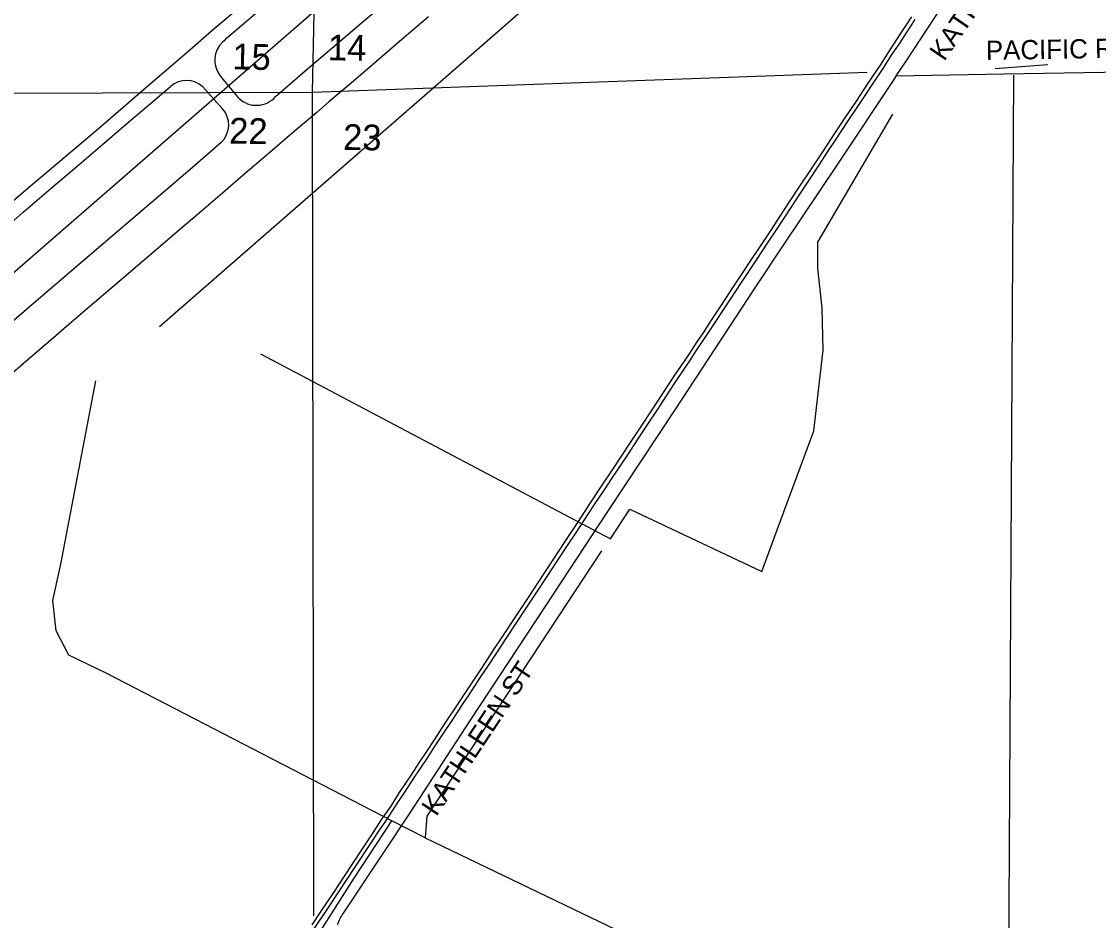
# Model space of a CAD drawing. Extents: x 1670563 to 1761545, y 515755 to 578944.
# Drawn here: x 1713800 to 1717981, y 546232 to 549724 of the extents above; entities that cross this region are included whole.
import ezdxf

# ---------------------------------------------------------------- set-up
doc = ezdxf.new("R2010")
doc.units = 0
for name, color, linetype in [('5_sectionlines', 7, 'Continuous'), ('62_text', 7, 'Continuous'), ('AIRPORT', 7, 'Continuous'), ('RR Tracks', 7, 'Continuous'), ('SHP_LINE', 7, 'Continuous'), ('STREETCL', 7, 'Continuous'), ('STRNAMES', 7, 'Continuous')]:
    doc.layers.add(name, color=color, linetype=linetype)

# ---------------------------------------------------------------- blocks, each defined once
blk = doc.blocks.new('RR TRACKS02')
at = {"layer": 'RR Tracks'}
for p, q in [((1717220.2, 549688), (1717256, 549743.1)), ((1717268.1, 549732.4), (1717233.9, 549681.1)), ((1717166.7, 549606.1), (1717220.2, 549688)), ((1717233.9, 549681.1), (1717209.7, 549641.8)), ((1717209.7, 549641.8), (1717179.3, 549597.2)), ((1717137, 549559.2), (1717166.7, 549606.1)), ((1717179.3, 549597.2), (1717140.8, 549537.5)), ((1717087.2, 549484.9), (1717137, 549559.2)), ((1717140.8, 549537.5), (1717106.8, 549486.2)), ((1717041.4, 549415.7), (1717087.2, 549484.9)), ((1717106.8, 549486.2), (1717074.3, 549437)), ((1716997.6, 549350.1), (1717041.4, 549415.7)), ((1717074.3, 549437), (1717043.4, 549390.3)), ((1717043.4, 549390.3), (1717008.3, 549338.5)), ((1716958.7, 549291.7), (1716997.6, 549350.1)), ((1717008.3, 549338.5), (1716959.1, 549264.2)), ((1716913, 549222.1), (1716958.7, 549291.7)), ((1716959.1, 549264.2), (1716931.9, 549223.6)), ((1716866.5, 549152.2), (1716913, 549222.1)), ((1716931.9, 549223.6), (1716893.8, 549164.7)), ((1716822.1, 549084.4), (1716866.5, 549152.2)), ((1716893.8, 549164.7), (1716853.4, 549103.7)), ((1716779.1, 549020.3), (1716822.1, 549084.4)), ((1716853.4, 549103.7), (1716817.8, 549049.5)), ((1716817.8, 549049.5), (1716788.7, 549005.9)), ((1716788.7, 549005.9), (1716726.6, 548912)), ((1716748.3, 548972.4), (1716779.1, 549020.3)), ((1716709.7, 548914.5), (1716748.3, 548972.4)), ((1716669, 548852.2), (1716709.7, 548914.5)), ((1716726.6, 548912), (1716697.5, 548868)), ((1716697.5, 548868), (1716650.4, 548796)), ((1716634, 548799.7), (1716669, 548852.2)), ((1716597, 548743.2), (1716634, 548799.7)), ((1716650.4, 548796), (1716610, 548734.4)), ((1716610, 548734.4), (1716555.9, 548653.2)), ((1716559.9, 548688.1), (1716597, 548743.2)), ((1716534.5, 548648.2), (1716559.9, 548688.1)), ((1716514.7, 548618.9), (1716534.5, 548648.2)), ((1716555.9, 548653.2), (1716523.9, 548605.1)), ((1716476.6, 548561), (1716514.7, 548618.9)), ((1716523.9, 548605.1), (1716494.3, 548559.5)), ((1716447.1, 548515.4), (1716476.6, 548561)), ((1716494.3, 548559.5), (1716458, 548505.1)), ((1716387.6, 548426.2), (1716425.7, 548484.2)), ((1716458, 548505.1), (1716418.3, 548445.2)), ((1716425.7, 548484.2), (1716447.1, 548515.4)), ((1716418.3, 548445.2), (1716392.9, 548407)), ((1716333.9, 548346.2), (1716387.6, 548426.2)), ((1716392.9, 548407), (1716341.8, 548330)), ((1716287.5, 548275.3), (1716333.9, 548346.2)), ((1716341.8, 548330), (1716314.7, 548288.4)), ((1716251.5, 548220), (1716287.5, 548275.3)), ((1716314.7, 548288.4), (1716267.3, 548216)), ((1716203.3, 548147.2), (1716251.5, 548220)), ((1716267.3, 548216), (1716228, 548156.8)), ((1716162.2, 548085.6), (1716203.3, 548147.2)), ((1716228, 548156.8), (1716192.6, 548103.3)), ((1716192.6, 548103.3), (1716152.5, 548041.6)), ((1716132.3, 548039.6), (1716162.2, 548085.6)), ((1716099, 547990.3), (1716132.3, 548039.6)), ((1716152.5, 548041.6), (1716112.7, 547981.2)), ((1716049.6, 547915.6), (1716099, 547990.3)), ((1716112.7, 547981.2), (1716091, 547948.8)), ((1716091, 547948.8), (1716064.1, 547909)), ((1716006.3, 547850.5), (1716049.6, 547915.6)), ((1716064.1, 547909), (1716023.4, 547847.7)), ((1716001.4, 547814.6), (1715950.6, 547737.5)), ((1715961.9, 547782.1), (1716006.3, 547850.5)), ((1716023.4, 547847.7), (1716001.4, 547814.6)), ((1715911, 547704.4), (1715961.9, 547782.1)), ((1715950.6, 547737.5), (1715921.5, 547693.1)), ((1715863.7, 547632.9), (1715911, 547704.4)), ((1715921.5, 547693.1), (1715876.2, 547624.4)), ((1715804.7, 547542.8), (1715863.7, 547632.9)), ((1715876.2, 547624.4), (1715844.5, 547576.3)), ((1715844.5, 547576.3), (1715794.4, 547500.1)), ((1715762.4, 547478.9), (1715804.7, 547542.8)), ((1715718.5, 547412.8), (1715762.4, 547478.9)), ((1715794.4, 547500.1), (1715758.3, 547445.4)), ((1715758.3, 547445.4), (1715720.8, 547388.4)), ((1715666.2, 547333.2), (1715718.5, 547412.8)), ((1715720.8, 547388.4), (1715680.4, 547328)), ((1715636.2, 547288.8), (1715666.2, 547333.2)), ((1715680.4, 547328), (1715643.6, 547272.6)), ((1715608.4, 547245.9), (1715636.2, 547288.8)), ((1715643.6, 547272.6), (1715611.3, 547222.9)), ((1715576.5, 547197.2), (1715608.4, 547245.9)), ((1715528, 547123.2), (1715576.5, 547197.2)), ((1715611.3, 547222.9), (1715580.4, 547177.5)), ((1715580.4, 547177.5), (1715536.5, 547109.4)), ((1715495.7, 547074.2), (1715528, 547123.2)), ((1715536.5, 547109.4), (1715513.5, 547075.7)), ((1715450.1, 547006.2), (1715495.7, 547074.2)), ((1715513.5, 547075.7), (1715494.5, 547046.9)), ((1715494.5, 547046.9), (1715465.2, 547001.9)), ((1715426.7, 546970.1), (1715450.1, 547006.2)), ((1715465.2, 547001.9), (1715438.4, 546961.3)), ((1715400.4, 546930.6), (1715426.7, 546970.1)), ((1715438.4, 546961.3), (1715402.1, 546907.2)), ((1715373, 546889), (1715400.4, 546930.6)), ((1715402.1, 546907.2), (1715375.9, 546866.1)), ((1715344.3, 546844.9), (1715373, 546889)), ((1715375.9, 546866.1), (1715346, 546821.1)), ((1715316.5, 546802.2), (1715344.3, 546844.9)), ((1715346, 546821.1), (1715321.9, 546784.9)), ((1715267.6, 546730), (1715316.5, 546802.2)), ((1715321.9, 546784.9), (1715288.9, 546734.5)), ((1715234.5, 546676.9), (1715267.6, 546730)), ((1715288.9, 546734.5), (1715259.4, 546690.3)), ((1715259.4, 546690.3), (1715212.5, 546618.5)), ((1715199.2, 546625.6), (1715234.5, 546676.9)), ((1715160.3, 546565.2), (1715199.2, 546625.6)), ((1715212.5, 546618.5), (1715186.2, 546579.5)), ((1715118.7, 546502.8), (1715160.3, 546565.2)), ((1715186.2, 546579.5), (1715154, 546530.6)), ((1715154, 546530.6), (1715095.4, 546442.1)), ((1715056.2, 546408.5), (1715118.7, 546502.8)), ((1715095.4, 546442.1), (1714993.5, 546287.2)), ((1715010.1, 546337.7), (1715056.2, 546408.5)), ((1714965.9, 546272.1), (1715010.1, 546337.7)), ((1714928, 546214.9), (1714965.9, 546272.1)), ((1714993.5, 546287.2), (1714934.4, 546199.3))]:
    blk.add_line(p, q, dxfattribs=at)

msp = doc.modelspace()

# ---------------------------------------------------------------- linework, layer by layer
at = {"layer": '5_sectionlines'}
for p, q in [((1714928.9, 549450.5), (1717083.4, 549527.2)), ((1717580.3, 549542), (1717783.9, 549557.5)), ((1711218.5, 549438.3), (1714928.9, 549450.5))]:
    msp.add_line(p, q, dxfattribs=at)
msp.add_lwpolyline([(1715069.2, 557329.6), (1715039, 554724.2), (1714928.9, 549450.5), (1714933.4, 546249.8)], dxfattribs=at)
at = {"layer": 'AIRPORT'}
for points in [[(1716463.6, 551256.3), (1716392.4, 551195.7), (1716328.6, 551141.3), (1716261.3, 551084), (1716173.1, 551009.1), (1716070.5, 550920.8), (1716003.3, 550864.4), (1715896, 550770.6), (1715798, 550688.2), (1715703.5, 550605.2), (1715596.4, 550515), (1715544.2, 550471.7), (1715464.7, 550401.9), (1715333.1, 550290.2), (1715216.7, 550189.3), (1715061.8, 550056.2), (1714958, 549967.7), (1714864, 549888), (1714790.7, 549824.7), (1714709.4, 549755.5), (1714638.3, 549695), (1714604.5, 549666.1)], [(1713518.6, 548814), (1713588.3, 548874.7), (1713678.7, 548952.4), (1713817, 549070.1), (1713965, 549196), (1714098.4, 549308.4), (1714214.1, 549408.5), (1714289.7, 549474.3), (1714442.7, 549605.3), (1714538.1, 549688), (1714676.6, 549805.6), (1714813.3, 549922.6), (1714999.3, 550082), (1715171.6, 550229.9), (1715311.3, 550349.1), (1715419.2, 550442.5), (1715536.6, 550543), (1715643.7, 550634.5), (1715877.5, 550835.4), (1715970.6, 550913.6), (1716027.7, 550962.1), (1716141.7, 551060.4), (1716262, 551162.7)], [(1714785.9, 549432.8), (1714852, 549489.9), (1714901.6, 549532.8), (1715004.7, 549621), (1715119, 549717.8), (1715231.8, 549815), (1715318.7, 549889.7), (1715390.8, 549951.8), (1715457.5, 550009.1), (1715549.6, 550086.8), (1715701.2, 550217), (1715856.6, 550349), (1716007.1, 550478.2), (1716162.8, 550612.4), (1716230.3, 550669.5), (1716318.6, 550745.1), (1716484.5, 550887.8), (1716674, 551050.8)], [(1715379.7, 549742.6), (1715276.1, 549654.1), (1715180.7, 549572.3), (1715079.1, 549485.6), (1714992.5, 549412.2), (1714945.8, 549371.5), (1714858.7, 549296.9), (1714764, 549215.3), (1714651.7, 549119.5), (1714580.5, 549058.3), (1714498.4, 548988.4), (1714403.7, 548907.2), (1714321, 548836.5), (1714242.8, 548769.1), (1714177.9, 548713.7), (1714074.7, 548624.8), (1713983.7, 548547.3), (1713915.4, 548488.6), (1713825.5, 548411.7), (1713705, 548308.4), (1713617.6, 548234), (1713552.5, 548179.1), (1713479.7, 548116.1)], [(1714570, 549515.2), (1714586.8, 549493.7), (1714638.5, 549431.9)], [(1713467.3, 548693), (1713524.6, 548743.2), (1713605.2, 548811.4), (1713711.3, 548901.3), (1713806.2, 548983.5), (1713915, 549076.9), (1714014, 549161.9), (1714113.8, 549247.2), (1714197.9, 549318.9), (1714378.3, 549472.6)], [(1714504.3, 549471), (1714580.3, 549385.9)], [(1714638.5, 549431.9), (1714643.4, 549426.7)], [(1714575.4, 549255.1), (1714472.4, 549165.4), (1714364.8, 549072.9), (1713974.3, 548739.8), (1713680.9, 548487.7), (1713615.2, 548433.4)]]:
    msp.add_lwpolyline(points, dxfattribs=at)
for centre, radius, start, end in [((1714988.6, 549216.1), 591.7, 130.4819, 133.6245), ((1714645.7, 549574.1), 95.9, 132.8792, 217.9024), ((1714440.5, 549399.6), 95.8, 48.187, 130.4243), ((1714711.8, 549497), 98.1, 225.7795, 319.0995), ((1714509.7, 549323), 94.5, 314.0094, 41.7223)]:
    msp.add_arc(centre, radius, start, end, dxfattribs=at)
at = {"layer": 'SHP_LINE'}
for points in [[(1717757, 552089), (1717657, 552110), (1717588, 552063), (1717456, 551957), (1713505, 548519)], [(1714335, 548540), (1716678, 550585), (1717161, 550995), (1717357, 551133), (1717505, 551011), (1717642, 550916), (1717843, 550853), (1718013, 550850)], [(1717630, 545590), (1717652, 549516)], [(1716086, 547715), (1716161, 547830), (1716674, 547588), (1716733, 547750), (1716876, 548135), (1716912, 548448), (1716908, 548611), (1716892, 548766), (1716892, 548868), (1717183, 549365)], [(1714728, 548433), (1716086, 547715)], [(1715238, 546620), (1714128, 547193), (1713983, 547263), (1713934, 547357), (1713922, 547475), (1713952, 547617), (1714089, 548329)], [(1716051, 547668), (1715373, 546638), (1715367, 546553)], [(1715105, 544311), (1715032, 544459), (1714922, 544680), (1714812, 544871), (1714666, 545072), (1714533, 545228), (1714455, 545323), (1714446, 545351), (1714468, 545384), (1714797, 545935), (1715092, 546397), (1715238, 546620)], [(1715367, 546553), (1715238, 546620)], [(1715367, 546553), (1717359, 545595), (1717419, 545585), (1717630, 545590)]]:
    msp.add_lwpolyline(points, dxfattribs=at)
at = {"layer": 'STREETCL'}
for points in [[(1717196, 549514.1), (1717232.1, 549567.2), (1717380.9, 549793)], [(1717196, 549514.1), (1717614.9, 549521.7), (1718079.6, 549529.3), (1719214.7, 549544), (1720269.4, 549554.8)], [(1717196, 549514.1), (1717186.2, 549499.8), (1716970.7, 549174.5), (1716754.3, 548852.2), (1716647, 548690.3), (1716336.1, 548216.1), (1716075.5, 547821.1), (1715834.3, 547455.1), (1715541.7, 547010.6), (1715308, 546650.3), (1715199.5, 546488.7), (1715048.7, 546261.3), (1715045.2, 546255.9), (1715041.9, 546250.3), (1715038.8, 546244.6), (1715035.9, 546238.9), (1715033.2, 546233), (1715030.6, 546227), (1715028.3, 546221), (1715026.2, 546214.9)]]:
    msp.add_lwpolyline(points, dxfattribs=at)

# ---------------------------------------------------------------- block references
msp.add_blockref('RR TRACKS02', (0, 0), dxfattribs=at)

# ---------------------------------------------------------------- texts
at = {"layer": '62_text'}
for s, rotation, p in [('14', 358.9293, (1714988.8, 549574.2)), ('15', 358.9293, (1714617.8, 549538.9)), ('22', 358.931, (1714605.6, 549250.8)), ('23', 358.9302, (1715047.8, 549226.2))]:
    msp.add_text(s, height=100, rotation=rotation, dxfattribs=at).set_placement(p)
at = {"layer": 'STRNAMES'}
for s, rotation, p in [('KATHLEEN ST  CR901', 55.5819, (1717382.1, 549567.2)), ('PACIFIC RD', 0.9985, (1717544.7, 549574.7)), ('KATHLEEN ST', 56.3493, (1715410.6, 546633.9))]:
    msp.add_text(s, height=75, rotation=rotation, dxfattribs=at).set_placement(p)

doc.saveas('drawing.dxf')
